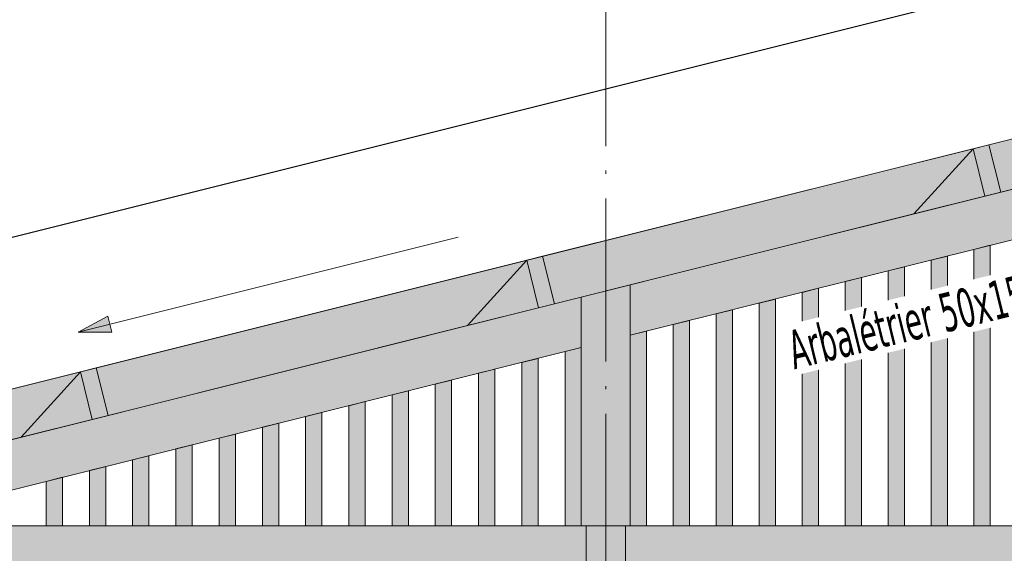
# Model space of a CAD drawing. Header units: millimetres. Extents: x 1567 to 2756, y -116 to 725.
# Tile 352 of 418: x 2434 to 2494, y 481 to 514. Entities that reach past the tile are written whole.
import ezdxf

# ---------------------------------------------------------------- set-up
doc = ezdxf.new("R2010")
doc.units = ezdxf.units.MM
doc.linetypes.add('CADWORK_5', pattern=[13.2, 10, -1.5, 0.2, -1.5])
doc.layers.add('Ech.1_50', color=7, linetype='Continuous')
doc.styles.add('tahoma-', font='txt', dxfattribs={"height": 1})
doc.styles.add('tahoma-z-r', font='txt', dxfattribs={"width": 0.704918})
doc.dimstyles.new('ISO-25', dxfattribs={"dimtxt": 2.5, "dimasz": 2.5, "dimexe": 1.25, "dimexo": 0.625, "dimtad": 1, "dimtxsty": 'Standard', "dimcen": 2.5, "dimadec": 0, "dimazin": 0, "dimtfac": 1, "dimtmove": 0, "dimatfit": 3, "dimfxl": 1, "dimarcsym": 0})

# ---------------------------------------------------------------- blocks, each defined once
blk = doc.blocks.new('cw-line-extremity2')
at = {"linetype": 'Continuous', "lineweight": 0}
blk.add_hatch(color=0, dxfattribs=at).paths.add_polyline_path([(0, 0), (2, 0.5), (2, -0.5)])
at = {"color": 0, "linetype": 'Continuous', "lineweight": -2}
for p, q in [((0, 0), (2, 0.5)), ((2, -0.5), (0, 0)), ((2, 0.5), (2, -0.5))]:
    blk.add_line(p, q, dxfattribs=at)
blk = doc.blocks.new('cw-dimension-symbol2')
at = {"color": 0, "linetype": 'Continuous', "lineweight": -2}
for p, q in [((-1, 0), (1, 0)), ((-0.5, -0.5), (0.5, 0.5))]:
    blk.add_line(p, q, dxfattribs=at)
blk = doc.blocks.new('*D167')
at = {"layer": 'Defpoints', "color": 0}
for p in [(2549.061, 529.716), (2549.546, 527.775), (2276.546, 459.525)]:
    blk.add_point(p, dxfattribs=at)
at = {"layer": 'Ech.1_50', "color": 0, "linetype": 'Continuous', "lineweight": -2}
for p, q in [((2549.546, 527.775), (2548.916, 530.298)), ((2276.643, 461.611), (2548.479, 529.57)), ((2276.546, 459.525), (2275.916, 462.048))]:
    blk.add_line(p, q, dxfattribs=at)
at = {"layer": 'Ech.1_50', "color": 0, "lineweight": -2, "xscale": 0.6000000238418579, "yscale": 0.6000000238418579, "zscale": 0.6000000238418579}
for p, rotation in [((2549.061, 529.716), 14.03624346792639), ((2276.061, 461.466), 194.0362434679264)]:
    blk.add_blockref('cw-dimension-symbol2', p, dxfattribs=dict(at, rotation=rotation))
at = {"layer": 'Ech.1_50', "color": 7, "linetype": 'Continuous', "lineweight": 5, "insert": (2412.015, 497.773), "char_height": 2.5, "attachment_point": 5, "rotation": 14.03624, "style": 'tahoma-z-r'}
blk.add_mtext('14070', dxfattribs=at)

msp = doc.modelspace()

# ---------------------------------------------------------------- hatches: boundary and pattern name
at = {"layer": 'Ech.1_50', "linetype": 'Continuous', "lineweight": 5, "true_color": 0xf7e0b3, "transparency": 33554687}
for points in [[(2493.96, 503.548), (2515.983, 509.054), (2519.621, 513.055), (2493.233, 506.459), (2493.96, 503.548)], [(2492.263, 506.216), (2465.875, 499.619), (2466.602, 496.709), (2488.625, 502.214), (2492.263, 506.216)], [(2439.244, 489.869), (2461.267, 495.375), (2464.905, 499.376), (2438.517, 492.779), (2439.244, 489.869)], [(2437.547, 492.537), (2411.159, 485.94), (2411.886, 483.03), (2433.909, 488.535), (2437.547, 492.537)]]:
    msp.add_hatch(color=254, dxfattribs=at).paths.add_polyline_path(points)
at = {"layer": 'Ech.1_50', "linetype": 'Continuous', "lineweight": 5, "true_color": 0xc1a466, "transparency": 33554687}
for points in [[(2493.233, 506.459), (2492.263, 506.216), (2492.99, 503.306), (2493.96, 503.548), (2493.233, 506.459)], [(2465.875, 499.619), (2464.905, 499.376), (2465.632, 496.466), (2466.602, 496.709), (2465.875, 499.619)], [(2438.517, 492.779), (2437.547, 492.537), (2438.274, 489.627), (2439.244, 489.869), (2438.517, 492.779)]]:
    msp.add_hatch(color=33, dxfattribs=at).paths.add_polyline_path(points)
at = {"layer": 'Ech.1_50', "linetype": 'Continuous', "lineweight": 5, "true_color": 0xf7d1b3, "transparency": 33554687}
for points in [[(2488.625, 502.214), (2492.99, 503.306), (2492.263, 506.216), (2488.625, 502.214)], [(2461.267, 495.375), (2465.632, 496.466), (2464.905, 499.376), (2461.267, 495.375)], [(2433.909, 488.535), (2438.274, 489.627), (2437.547, 492.537), (2433.909, 488.535)]]:
    msp.add_hatch(color=254, dxfattribs=at).paths.add_polyline_path(points)
at = {"layer": 'Ech.1_50', "linetype": 'Continuous', "lineweight": 5, "true_color": 0xd4c4b3, "transparency": 33554687}
for points in [[(2471.249, 494.778), (2502.942, 502.701), (2499.204, 504.859), (2471.249, 497.87), (2471.249, 494.778)], [(2412.219, 483.113), (2424.588, 483.113), (2468.249, 494.028), (2468.249, 497.12), (2412.219, 483.113)], [(2406.681, 480.713), (2468.549, 480.713), (2468.549, 483.113), (2412.219, 483.113), (2406.681, 481.728), (2406.681, 480.713)], [(2551.249, 483.113), (2470.949, 483.113), (2470.949, 480.713), (2551.249, 480.713), (2551.249, 483.113)]]:
    msp.add_hatch(color=9, dxfattribs=at).paths.add_polyline_path(points)
at = {"layer": 'Ech.1_50', "linetype": 'Continuous', "lineweight": 5, "true_color": 0xeaddd7, "transparency": 33554687}
for points in [[(2492.316, 483.113), (2493.316, 483.113), (2493.316, 500.295), (2492.316, 500.045), (2492.316, 483.113)], [(2489.683, 483.113), (2490.683, 483.113), (2490.683, 499.636), (2489.683, 499.386), (2489.683, 483.113)], [(2487.049, 483.113), (2488.049, 483.113), (2488.049, 498.978), (2487.049, 498.728), (2487.049, 483.113)], [(2484.416, 483.113), (2485.416, 483.113), (2485.416, 498.32), (2484.416, 498.07), (2484.416, 483.113)], [(2481.783, 483.113), (2482.783, 483.113), (2482.783, 497.661), (2481.783, 497.411), (2481.783, 483.113)], [(2479.149, 483.113), (2480.149, 483.113), (2480.149, 497.003), (2479.149, 496.753), (2479.149, 483.113)], [(2476.516, 483.113), (2477.516, 483.113), (2477.516, 496.345), (2476.516, 496.095), (2476.516, 483.113)], [(2473.883, 483.113), (2474.883, 483.113), (2474.883, 495.686), (2473.883, 495.436), (2473.883, 483.113)], [(2471.249, 483.113), (2472.249, 483.113), (2472.249, 495.028), (2471.249, 494.778), (2471.249, 483.113)], [(2467.249, 483.113), (2468.249, 483.113), (2468.249, 494.028), (2467.249, 493.778), (2467.249, 483.113)], [(2464.599, 483.113), (2465.599, 483.113), (2465.599, 493.365), (2464.599, 493.115), (2464.599, 483.113)], [(2461.949, 483.113), (2462.949, 483.113), (2462.949, 492.703), (2461.949, 492.453), (2461.949, 483.113)], [(2459.299, 483.113), (2460.299, 483.113), (2460.299, 492.04), (2459.299, 491.79), (2459.299, 483.113)], [(2456.649, 483.113), (2457.649, 483.113), (2457.649, 491.378), (2456.649, 491.128), (2456.649, 483.113)], [(2453.999, 483.113), (2454.999, 483.113), (2454.999, 490.715), (2453.999, 490.465), (2453.999, 483.113)], [(2451.349, 483.113), (2452.349, 483.113), (2452.349, 490.053), (2451.349, 489.803), (2451.349, 483.113)], [(2448.699, 483.113), (2449.699, 483.113), (2449.699, 489.39), (2448.699, 489.14), (2448.699, 483.113)], [(2446.049, 483.113), (2447.049, 483.113), (2447.049, 488.728), (2446.049, 488.478), (2446.049, 483.113)], [(2443.399, 483.113), (2444.399, 483.113), (2444.399, 488.065), (2443.399, 487.815), (2443.399, 483.113)], [(2440.749, 483.113), (2441.749, 483.113), (2441.749, 487.403), (2440.749, 487.153), (2440.749, 483.113)], [(2438.099, 483.113), (2439.099, 483.113), (2439.099, 486.74), (2438.099, 486.49), (2438.099, 483.113)], [(2435.449, 483.113), (2436.449, 483.113), (2436.449, 486.078), (2435.449, 485.828), (2435.449, 483.113)]]:
    msp.add_hatch(color=254, dxfattribs=at).paths.add_polyline_path(points)
at = {"layer": 'Ech.1_50', "linetype": 'Continuous', "lineweight": 5, "true_color": 0xe0c8b3, "transparency": 33554687}
msp.add_hatch(color=9, dxfattribs=at).paths.add_polyline_path([(2468.249, 483.113), (2471.249, 483.113), (2471.249, 497.87), (2468.249, 497.12), (2468.249, 483.113)])
at = {"layer": 'Ech.1_50', "linetype": 'Continuous', "lineweight": 5, "true_color": 0xc77676, "transparency": 33554687}
msp.add_hatch(color=23, dxfattribs=at).paths.add_polyline_path([(2468.549, 480.713), (2470.949, 480.713), (2470.949, 483.113), (2468.549, 483.113), (2468.549, 480.713)])

# ---------------------------------------------------------------- linework, layer by layer
at = {"layer": 'Ech.1_50', "color": 5, "linetype": 'Continuous', "lineweight": 5}
msp.add_line((2551.249, 520.963), (2278.249, 452.713), dxfattribs=at)
at = {"layer": 'Ech.1_50', "color": 7, "linetype": 'Continuous', "lineweight": 9}
msp.add_line((2460.697, 500.802), (2437.414, 494.981), dxfattribs=at)
at = {"layer": 'Ech.1_50', "color": 7, "linetype": 'CADWORK_5', "lineweight": 5}
msp.add_lwpolyline([(2469.749, 361.169), (2469.749, 551.068)], dxfattribs=at)
at = {"layer": 'Ech.1_50', "color": 7, "linetype": 'Continuous', "lineweight": 5}
for points in [[(2493.96, 503.548), (2515.983, 509.054), (2519.621, 513.055), (2493.233, 506.459), (2493.96, 503.548)], [(2493.233, 506.459), (2492.263, 506.216), (2492.99, 503.306), (2493.96, 503.548), (2493.233, 506.459)], [(2492.263, 506.216), (2465.875, 499.619), (2466.602, 496.709), (2488.625, 502.214), (2492.263, 506.216)], [(2488.625, 502.214), (2492.99, 503.306), (2492.263, 506.216), (2488.625, 502.214)], [(2471.249, 494.778), (2502.942, 502.701), (2499.204, 504.859), (2471.249, 497.87), (2471.249, 494.778)], [(2492.316, 483.113), (2493.316, 483.113), (2493.316, 500.295), (2492.316, 500.045), (2492.316, 483.113)], [(2439.244, 489.869), (2461.267, 495.375), (2464.905, 499.376), (2438.517, 492.779), (2439.244, 489.869)], [(2461.267, 495.375), (2465.632, 496.466), (2464.905, 499.376), (2461.267, 495.375)], [(2465.875, 499.619), (2464.905, 499.376), (2465.632, 496.466), (2466.602, 496.709), (2465.875, 499.619)], [(2489.683, 483.113), (2490.683, 483.113), (2490.683, 499.636), (2489.683, 499.386), (2489.683, 483.113)], [(2487.049, 483.113), (2488.049, 483.113), (2488.049, 498.978), (2487.049, 498.728), (2487.049, 483.113)], [(2484.416, 483.113), (2485.416, 483.113), (2485.416, 498.32), (2484.416, 498.07), (2484.416, 483.113)], [(2468.249, 483.113), (2471.249, 483.113), (2471.249, 497.87), (2468.249, 497.12), (2468.249, 483.113)], [(2481.783, 483.113), (2482.783, 483.113), (2482.783, 497.661), (2481.783, 497.411), (2481.783, 483.113)], [(2412.219, 483.113), (2424.588, 483.113), (2468.249, 494.028), (2468.249, 497.12), (2412.219, 483.113)], [(2479.149, 483.113), (2480.149, 483.113), (2480.149, 497.003), (2479.149, 496.753), (2479.149, 483.113)], [(2476.516, 483.113), (2477.516, 483.113), (2477.516, 496.345), (2476.516, 496.095), (2476.516, 483.113)], [(2473.883, 483.113), (2474.883, 483.113), (2474.883, 495.686), (2473.883, 495.436), (2473.883, 483.113)], [(2471.249, 483.113), (2472.249, 483.113), (2472.249, 495.028), (2471.249, 494.778), (2471.249, 483.113)], [(2467.249, 483.113), (2468.249, 483.113), (2468.249, 494.028), (2467.249, 493.778), (2467.249, 483.113)], [(2464.599, 483.113), (2465.599, 483.113), (2465.599, 493.365), (2464.599, 493.115), (2464.599, 483.113)], [(2437.547, 492.537), (2411.159, 485.94), (2411.886, 483.03), (2433.909, 488.535), (2437.547, 492.537)], [(2433.909, 488.535), (2438.274, 489.627), (2437.547, 492.537), (2433.909, 488.535)], [(2438.517, 492.779), (2437.547, 492.537), (2438.274, 489.627), (2439.244, 489.869), (2438.517, 492.779)], [(2461.949, 483.113), (2462.949, 483.113), (2462.949, 492.703), (2461.949, 492.453), (2461.949, 483.113)], [(2459.299, 483.113), (2460.299, 483.113), (2460.299, 492.04), (2459.299, 491.79), (2459.299, 483.113)], [(2456.649, 483.113), (2457.649, 483.113), (2457.649, 491.378), (2456.649, 491.128), (2456.649, 483.113)], [(2453.999, 483.113), (2454.999, 483.113), (2454.999, 490.715), (2453.999, 490.465), (2453.999, 483.113)], [(2451.349, 483.113), (2452.349, 483.113), (2452.349, 490.053), (2451.349, 489.803), (2451.349, 483.113)], [(2448.699, 483.113), (2449.699, 483.113), (2449.699, 489.39), (2448.699, 489.14), (2448.699, 483.113)], [(2446.049, 483.113), (2447.049, 483.113), (2447.049, 488.728), (2446.049, 488.478), (2446.049, 483.113)], [(2443.399, 483.113), (2444.399, 483.113), (2444.399, 488.065), (2443.399, 487.815), (2443.399, 483.113)], [(2440.749, 483.113), (2441.749, 483.113), (2441.749, 487.403), (2440.749, 487.153), (2440.749, 483.113)], [(2438.099, 483.113), (2439.099, 483.113), (2439.099, 486.74), (2438.099, 486.49), (2438.099, 483.113)], [(2435.449, 483.113), (2436.449, 483.113), (2436.449, 486.078), (2435.449, 485.828), (2435.449, 483.113)], [(2406.681, 480.713), (2468.549, 480.713), (2468.549, 483.113), (2412.219, 483.113), (2406.681, 481.728), (2406.681, 480.713)], [(2468.549, 480.713), (2470.949, 480.713), (2470.949, 483.113), (2468.549, 483.113), (2468.549, 480.713)], [(2551.249, 483.113), (2470.949, 483.113), (2470.949, 480.713), (2551.249, 480.713), (2551.249, 483.113)]]:
    msp.add_lwpolyline(points, close=True, dxfattribs=at)

# ---------------------------------------------------------------- block references
at = {"layer": 'Ech.1_50', "color": 7, "lineweight": 9, "rotation": 14.03624346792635}
msp.add_blockref('cw-line-extremity2', (2437.414, 494.981), dxfattribs=at)

# ---------------------------------------------------------------- dimensions: what is measured, and where the dimension line sits
at = {"layer": 'Ech.1_50', "color": 7, "linetype": 'Continuous', "lineweight": 5}
dim = msp.add_linear_dim(base=(2549.061, 529.716), p1=(2276.546, 459.525), p2=(2549.546, 527.775), angle=14.03624, text='14070', dimstyle='ISO-25', override={"dimtxt": 2.5, "dimasz": 0.6, "dimexe": 0.6, "dimexo": 0, "dimgap": 0, "dimdec": 0, "dimlfac": 1, "dimtxsty": 'tahoma-z-r', "dimblk": 'cw-dimension-symbol2', "dimclrt": 7, "dimtmove": 2}, dxfattribs=at)
dim.commit()
dim.dimension.update_dxf_attribs({"geometry": '*D167', "text_midpoint": (2412.015, 497.773), "dimtype": 161, "text_rotation": 14.03624})

# ---------------------------------------------------------------- next in the draw order: texts
at = {"layer": 'Ech.1_50', "color": 7, "linetype": 'Continuous', "insert": (2480.732, 494.993), "char_height": 2.5, "attachment_point": 1, "rotation": 13.75099, "style": 'tahoma-', "bg_fill": 3, "box_fill_scale": 1.15, "bg_fill_color": 256, "bg_fill_true_color": 13158600, "bg_fill_transparency": 33554687}
msp.add_mtext('\\A1;\\fTahoma|b0|i0;\\W0.600000;\\H2.373400;Arbalétrier 50x150', dxfattribs=at)

doc.saveas('drawing.dxf')
